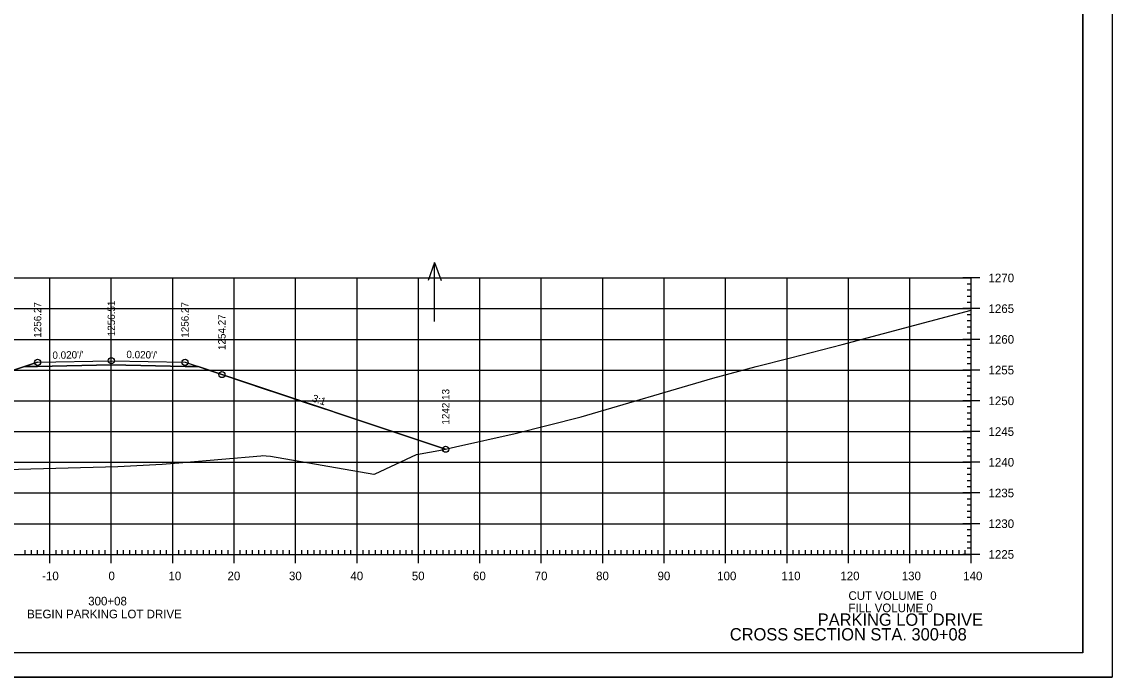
# Model space of a CAD drawing. Extents: x 1406028 to 1412453, y 321733 to 325986.
# Drawn here: x 1410765 to 1410942.5, y 321836.8 to 321943.4 of the extents above; entities that cross this region are included whole.
import ezdxf

# ---------------------------------------------------------------- set-up
doc = ezdxf.new("R2010")
doc.units = 0
for name, color, linetype in [('R_Alt Surface', 7, 'Continuous'), ('R_Axis', 7, 'Continuous'), ('R_Axis Annot', 7, 'Continuous'), ('R_Border', 7, 'Continuous'), ('R_Draft', 7, 'Continuous'), ('R_Exist Surface', 7, 'Continuous'), ('R_Fin Surface', 7, 'Continuous'), ('R_Fin Surface Annot', 7, 'Continuous'), ('R_Grid', 7, 'Continuous'), ('R_No Plot', 7, 'Continuous'), ('R_Proposed Const Limits', 7, 'Continuous'), ('R_Proposed Road', 7, 'Continuous'), ('R_Water Annot', 7, 'Continuous')]:
    doc.layers.add(name, color=color, linetype=linetype)

msp = doc.modelspace()

# ---------------------------------------------------------------- linework, layer by layer
at = {"layer": 'R_Alt Surface'}
msp.add_lwpolyline([(1410765.45, 321887.31), (1410767.59, 321887.35), (1410779.59, 321887.59), (1410791.59, 321887.35), (1410793.73, 321887.31)], dxfattribs=at)
at = {"layer": 'R_Axis'}
for p, q in [((1410920.99, 321901.75), (1410918.19, 321901.75)), ((1410919.59, 321856.75), (1410919.59, 321901.75)), ((1410919.59, 321900.75), (1410918.89, 321900.75)), ((1410919.59, 321899.75), (1410918.89, 321899.75)), ((1410919.59, 321898.75), (1410918.89, 321898.75)), ((1410919.59, 321897.75), (1410918.89, 321897.75)), ((1410920.99, 321896.75), (1410918.19, 321896.75)), ((1410919.59, 321895.75), (1410918.89, 321895.75)), ((1410919.59, 321894.75), (1410918.89, 321894.75)), ((1410919.59, 321893.75), (1410918.89, 321893.75)), ((1410919.59, 321892.75), (1410918.89, 321892.75)), ((1410920.99, 321891.75), (1410918.19, 321891.75)), ((1410919.59, 321890.75), (1410918.89, 321890.75)), ((1410919.59, 321889.75), (1410918.89, 321889.75)), ((1410919.59, 321888.75), (1410918.89, 321888.75)), ((1410919.59, 321887.75), (1410918.89, 321887.75)), ((1410920.99, 321886.75), (1410918.19, 321886.75)), ((1410919.59, 321885.75), (1410918.89, 321885.75)), ((1410919.59, 321884.75), (1410918.89, 321884.75)), ((1410919.59, 321883.75), (1410918.89, 321883.75)), ((1410920.99, 321881.75), (1410918.19, 321881.75)), ((1410919.59, 321882.75), (1410918.89, 321882.75)), ((1410919.59, 321880.75), (1410918.89, 321880.75)), ((1410919.59, 321879.75), (1410918.89, 321879.75)), ((1410919.59, 321878.75), (1410918.89, 321878.75)), ((1410920.99, 321876.75), (1410918.19, 321876.75)), ((1410919.59, 321877.75), (1410918.89, 321877.75)), ((1410919.59, 321875.75), (1410918.89, 321875.75)), ((1410919.59, 321874.75), (1410918.89, 321874.75)), ((1410919.59, 321873.75), (1410918.89, 321873.75)), ((1410919.59, 321872.75), (1410918.89, 321872.75)), ((1410920.99, 321871.75), (1410918.19, 321871.75)), ((1410919.59, 321870.75), (1410918.89, 321870.75)), ((1410919.59, 321869.75), (1410918.89, 321869.75)), ((1410919.59, 321868.75), (1410918.89, 321868.75)), ((1410919.59, 321867.75), (1410918.89, 321867.75)), ((1410920.99, 321866.75), (1410918.19, 321866.75)), ((1410919.59, 321865.75), (1410918.89, 321865.75)), ((1410919.59, 321864.75), (1410918.89, 321864.75)), ((1410919.59, 321863.75), (1410918.89, 321863.75)), ((1410919.59, 321862.75), (1410918.89, 321862.75)), ((1410920.99, 321861.75), (1410918.19, 321861.75)), ((1410919.59, 321860.75), (1410918.89, 321860.75)), ((1410919.59, 321859.75), (1410918.89, 321859.75)), ((1410919.59, 321858.75), (1410918.89, 321858.75)), ((1410639.59, 321856.75), (1410919.59, 321856.75)), ((1410765.59, 321856.75), (1410765.59, 321857.45)), ((1410766.59, 321856.75), (1410766.59, 321857.45)), ((1410767.59, 321856.75), (1410767.59, 321857.45)), ((1410768.59, 321856.75), (1410768.59, 321857.45)), ((1410769.59, 321855.35), (1410769.59, 321858.15)), ((1410770.59, 321856.75), (1410770.59, 321857.45)), ((1410771.59, 321856.75), (1410771.59, 321857.45)), ((1410772.59, 321856.75), (1410772.59, 321857.45)), ((1410773.59, 321856.75), (1410773.59, 321857.45)), ((1410774.59, 321856.75), (1410774.59, 321857.45)), ((1410775.59, 321856.75), (1410775.59, 321857.45)), ((1410776.59, 321856.75), (1410776.59, 321857.45)), ((1410777.59, 321856.75), (1410777.59, 321857.45)), ((1410778.59, 321856.75), (1410778.59, 321857.45)), ((1410779.59, 321855.35), (1410779.59, 321858.15)), ((1410780.59, 321856.75), (1410780.59, 321857.45)), ((1410781.59, 321856.75), (1410781.59, 321857.45)), ((1410782.59, 321856.75), (1410782.59, 321857.45)), ((1410783.59, 321856.75), (1410783.59, 321857.45)), ((1410784.59, 321856.75), (1410784.59, 321857.45)), ((1410785.59, 321856.75), (1410785.59, 321857.45)), ((1410786.59, 321856.75), (1410786.59, 321857.45)), ((1410787.59, 321856.75), (1410787.59, 321857.45)), ((1410788.59, 321856.75), (1410788.59, 321857.45)), ((1410789.59, 321855.35), (1410789.59, 321858.15)), ((1410790.59, 321856.75), (1410790.59, 321857.45)), ((1410791.59, 321856.75), (1410791.59, 321857.45)), ((1410792.59, 321856.75), (1410792.59, 321857.45)), ((1410793.59, 321856.75), (1410793.59, 321857.45)), ((1410794.59, 321856.75), (1410794.59, 321857.45)), ((1410795.59, 321856.75), (1410795.59, 321857.45)), ((1410796.59, 321856.75), (1410796.59, 321857.45)), ((1410797.59, 321856.75), (1410797.59, 321857.45)), ((1410798.59, 321856.75), (1410798.59, 321857.45)), ((1410799.59, 321855.35), (1410799.59, 321858.15)), ((1410800.59, 321856.75), (1410800.59, 321857.45)), ((1410801.59, 321856.75), (1410801.59, 321857.45)), ((1410802.59, 321856.75), (1410802.59, 321857.45)), ((1410803.59, 321856.75), (1410803.59, 321857.45)), ((1410804.59, 321856.75), (1410804.59, 321857.45)), ((1410805.59, 321856.75), (1410805.59, 321857.45)), ((1410806.59, 321856.75), (1410806.59, 321857.45)), ((1410807.59, 321856.75), (1410807.59, 321857.45)), ((1410808.59, 321856.75), (1410808.59, 321857.45)), ((1410809.59, 321855.35), (1410809.59, 321858.15)), ((1410810.59, 321856.75), (1410810.59, 321857.45)), ((1410811.59, 321856.75), (1410811.59, 321857.45)), ((1410812.59, 321856.75), (1410812.59, 321857.45)), ((1410813.59, 321856.75), (1410813.59, 321857.45)), ((1410814.59, 321856.75), (1410814.59, 321857.45)), ((1410815.59, 321856.75), (1410815.59, 321857.45)), ((1410816.59, 321856.75), (1410816.59, 321857.45)), ((1410817.59, 321856.75), (1410817.59, 321857.45)), ((1410818.59, 321856.75), (1410818.59, 321857.45)), ((1410819.59, 321855.35), (1410819.59, 321858.15)), ((1410820.59, 321856.75), (1410820.59, 321857.45)), ((1410821.59, 321856.75), (1410821.59, 321857.45)), ((1410822.59, 321856.75), (1410822.59, 321857.45)), ((1410823.59, 321856.75), (1410823.59, 321857.45)), ((1410824.59, 321856.75), (1410824.59, 321857.45)), ((1410825.59, 321856.75), (1410825.59, 321857.45)), ((1410826.59, 321856.75), (1410826.59, 321857.45)), ((1410827.59, 321856.75), (1410827.59, 321857.45)), ((1410828.59, 321856.75), (1410828.59, 321857.45)), ((1410829.59, 321855.35), (1410829.59, 321858.15)), ((1410830.59, 321856.75), (1410830.59, 321857.45)), ((1410831.59, 321856.75), (1410831.59, 321857.45)), ((1410832.59, 321856.75), (1410832.59, 321857.45)), ((1410833.59, 321856.75), (1410833.59, 321857.45)), ((1410834.59, 321856.75), (1410834.59, 321857.45)), ((1410835.59, 321856.75), (1410835.59, 321857.45)), ((1410836.59, 321856.75), (1410836.59, 321857.45)), ((1410837.59, 321856.75), (1410837.59, 321857.45)), ((1410838.59, 321856.75), (1410838.59, 321857.45)), ((1410839.59, 321855.35), (1410839.59, 321858.15)), ((1410840.59, 321856.75), (1410840.59, 321857.45)), ((1410841.59, 321856.75), (1410841.59, 321857.45)), ((1410842.59, 321856.75), (1410842.59, 321857.45)), ((1410843.59, 321856.75), (1410843.59, 321857.45)), ((1410844.59, 321856.75), (1410844.59, 321857.45)), ((1410845.59, 321856.75), (1410845.59, 321857.45)), ((1410846.59, 321856.75), (1410846.59, 321857.45)), ((1410847.59, 321856.75), (1410847.59, 321857.45)), ((1410848.59, 321856.75), (1410848.59, 321857.45)), ((1410849.59, 321855.35), (1410849.59, 321858.15)), ((1410850.59, 321856.75), (1410850.59, 321857.45)), ((1410851.59, 321856.75), (1410851.59, 321857.45)), ((1410852.59, 321856.75), (1410852.59, 321857.45)), ((1410853.59, 321856.75), (1410853.59, 321857.45)), ((1410854.59, 321856.75), (1410854.59, 321857.45)), ((1410855.59, 321856.75), (1410855.59, 321857.45)), ((1410856.59, 321856.75), (1410856.59, 321857.45)), ((1410857.59, 321856.75), (1410857.59, 321857.45)), ((1410858.59, 321856.75), (1410858.59, 321857.45)), ((1410859.59, 321855.35), (1410859.59, 321858.15)), ((1410860.59, 321856.75), (1410860.59, 321857.45)), ((1410861.59, 321856.75), (1410861.59, 321857.45)), ((1410862.59, 321856.75), (1410862.59, 321857.45)), ((1410863.59, 321856.75), (1410863.59, 321857.45)), ((1410864.59, 321856.75), (1410864.59, 321857.45)), ((1410865.59, 321856.75), (1410865.59, 321857.45)), ((1410866.59, 321856.75), (1410866.59, 321857.45)), ((1410867.59, 321856.75), (1410867.59, 321857.45)), ((1410868.59, 321856.75), (1410868.59, 321857.45)), ((1410869.59, 321855.35), (1410869.59, 321858.15)), ((1410870.59, 321856.75), (1410870.59, 321857.45)), ((1410871.59, 321856.75), (1410871.59, 321857.45)), ((1410872.59, 321856.75), (1410872.59, 321857.45)), ((1410873.59, 321856.75), (1410873.59, 321857.45)), ((1410874.59, 321856.75), (1410874.59, 321857.45)), ((1410875.59, 321856.75), (1410875.59, 321857.45)), ((1410876.59, 321856.75), (1410876.59, 321857.45)), ((1410877.59, 321856.75), (1410877.59, 321857.45)), ((1410878.59, 321856.75), (1410878.59, 321857.45)), ((1410879.59, 321855.35), (1410879.59, 321858.15)), ((1410880.59, 321856.75), (1410880.59, 321857.45)), ((1410881.59, 321856.75), (1410881.59, 321857.45)), ((1410882.59, 321856.75), (1410882.59, 321857.45)), ((1410883.59, 321856.75), (1410883.59, 321857.45)), ((1410884.59, 321856.75), (1410884.59, 321857.45)), ((1410885.59, 321856.75), (1410885.59, 321857.45)), ((1410886.59, 321856.75), (1410886.59, 321857.45)), ((1410887.59, 321856.75), (1410887.59, 321857.45)), ((1410888.59, 321856.75), (1410888.59, 321857.45)), ((1410889.59, 321855.35), (1410889.59, 321858.15)), ((1410890.59, 321856.75), (1410890.59, 321857.45)), ((1410891.59, 321856.75), (1410891.59, 321857.45)), ((1410892.59, 321856.75), (1410892.59, 321857.45)), ((1410893.59, 321856.75), (1410893.59, 321857.45)), ((1410894.59, 321856.75), (1410894.59, 321857.45)), ((1410895.59, 321856.75), (1410895.59, 321857.45)), ((1410896.59, 321856.75), (1410896.59, 321857.45)), ((1410897.59, 321856.75), (1410897.59, 321857.45)), ((1410898.59, 321856.75), (1410898.59, 321857.45)), ((1410899.59, 321855.35), (1410899.59, 321858.15)), ((1410900.59, 321856.75), (1410900.59, 321857.45)), ((1410901.59, 321856.75), (1410901.59, 321857.45)), ((1410902.59, 321856.75), (1410902.59, 321857.45)), ((1410903.59, 321856.75), (1410903.59, 321857.45)), ((1410904.59, 321856.75), (1410904.59, 321857.45)), ((1410905.59, 321856.75), (1410905.59, 321857.45)), ((1410906.59, 321856.75), (1410906.59, 321857.45)), ((1410907.59, 321856.75), (1410907.59, 321857.45)), ((1410908.59, 321856.75), (1410908.59, 321857.45)), ((1410909.59, 321855.35), (1410909.59, 321858.15)), ((1410910.59, 321856.75), (1410910.59, 321857.45)), ((1410911.59, 321856.75), (1410911.59, 321857.45)), ((1410912.59, 321856.75), (1410912.59, 321857.45)), ((1410913.59, 321856.75), (1410913.59, 321857.45)), ((1410914.59, 321856.75), (1410914.59, 321857.45)), ((1410915.59, 321856.75), (1410915.59, 321857.45)), ((1410916.59, 321856.75), (1410916.59, 321857.45)), ((1410917.59, 321856.75), (1410917.59, 321857.45)), ((1410920.99, 321856.75), (1410918.19, 321856.75)), ((1410918.59, 321856.75), (1410918.59, 321857.45)), ((1410919.59, 321857.75), (1410918.89, 321857.75)), ((1410919.59, 321855.35), (1410919.59, 321858.15))]:
    msp.add_line(p, q, dxfattribs=at)
at = {"layer": 'R_Border'}
for q in [(1410937.77, 322046.21), (1410621.59, 321840.75)]:
    msp.add_line((1410937.77, 321840.75), q, dxfattribs=at)
at = {"layer": 'R_Exist Surface'}
msp.add_lwpolyline([(1410762.45, 321870.56), (1410780.64, 321871.06), (1410787.88, 321871.43), (1410791.21, 321871.72), (1410803.93, 321872.82), (1410804.15, 321872.85), (1410804.79, 321872.81), (1410805.5, 321872.73), (1410822.31, 321869.82), (1410822.38, 321869.83), (1410822.52, 321869.88), (1410829.26, 321873.01), (1410833.48, 321873.75), (1410835.63, 321874.28), (1410845.33, 321876.41), (1410856.1, 321879.13), (1410877.5, 321885.44), (1410884.56, 321887.33), (1410890.18, 321888.73), (1410898.58, 321890.91), (1410919.59, 321896.5)], dxfattribs=at)
at = {"layer": 'R_Fin Surface'}
for points in [[(1410761.59, 321886.02), (1410765.45, 321887.31), (1410767.59, 321888.02), (1410779.59, 321888.26), (1410791.59, 321888.02), (1410793.73, 321887.31), (1410797.59, 321886.02), (1410804.65, 321883.67), (1410806.48, 321883.06), (1410811.82, 321881.28), (1410815.51, 321880.05), (1410819.09, 321878.86), (1410821.48, 321878.06), (1410826.48, 321876.39), (1410833.65, 321874), (1410834.02, 321873.88)], [(1410767.59, 321888.02), (1410767.59, 321888.02), (1410779.59, 321888.26), (1410791.59, 321888.02), (1410791.59, 321888.02)]]:
    msp.add_lwpolyline(points, dxfattribs=at)
at = {"layer": 'R_Grid'}
for p, q in [((1410639.59, 321901.75), (1410919.59, 321901.75)), ((1410769.59, 321856.75), (1410769.59, 321901.75)), ((1410779.59, 321856.75), (1410779.59, 321901.75)), ((1410789.59, 321856.75), (1410789.59, 321901.75)), ((1410799.59, 321856.75), (1410799.59, 321901.75)), ((1410809.59, 321856.75), (1410809.59, 321901.75)), ((1410819.59, 321856.75), (1410819.59, 321901.75)), ((1410829.59, 321856.75), (1410829.59, 321901.75)), ((1410839.59, 321856.75), (1410839.59, 321901.75)), ((1410849.59, 321856.75), (1410849.59, 321901.75)), ((1410859.59, 321856.75), (1410859.59, 321901.75)), ((1410869.59, 321856.75), (1410869.59, 321901.75)), ((1410879.59, 321856.75), (1410879.59, 321901.75)), ((1410889.59, 321856.75), (1410889.59, 321901.75)), ((1410899.59, 321856.75), (1410899.59, 321901.75)), ((1410909.59, 321856.75), (1410909.59, 321901.75)), ((1410919.59, 321856.75), (1410919.59, 321901.75)), ((1410639.59, 321896.75), (1410919.59, 321896.75)), ((1410639.59, 321891.75), (1410919.59, 321891.75)), ((1410639.59, 321886.75), (1410919.59, 321886.75)), ((1410639.59, 321881.75), (1410919.59, 321881.75)), ((1410639.59, 321876.75), (1410919.59, 321876.75)), ((1410639.59, 321871.75), (1410919.59, 321871.75)), ((1410639.59, 321866.75), (1410919.59, 321866.75)), ((1410639.59, 321861.75), (1410919.59, 321861.75)), ((1410639.59, 321856.75), (1410919.59, 321856.75))]:
    msp.add_line(p, q, dxfattribs=at)
at = {"layer": 'R_No Plot'}
msp.add_line((1410609.19, 321836.77), (1410942.52, 321836.77), dxfattribs=at)
for points in [[(1410609.18, 322050.11), (1410942.52, 322050.11), (1410942.52, 321836.77), (1410609.18, 321836.77)], [(1410855.51, 322046.21), (1410875.13, 322046.21), (1410875.13, 322036.33), (1410891.24, 322036.33), (1410914.44, 322036.33), (1410914.44, 322012), (1410937.77, 322012), (1410937.77, 321840.75), (1410621.59, 321840.75), (1410621.59, 322046.21)]]:
    msp.add_lwpolyline(points, close=True, dxfattribs=at)
msp.add_lwpolyline([(1410762.45, 321870.56), (1410780.64, 321871.06), (1410787.88, 321871.43), (1410791.21, 321871.72), (1410803.93, 321872.82), (1410804.15, 321872.85), (1410804.79, 321872.81), (1410805.5, 321872.73), (1410822.31, 321869.82), (1410822.38, 321869.83), (1410822.52, 321869.88), (1410829.26, 321873.01), (1410833.48, 321873.75), (1410834.02, 321873.88), (1410797.59, 321886.02), (1410793.73, 321887.31), (1410791.59, 321887.35), (1410779.59, 321887.59), (1410767.59, 321887.35), (1410765.45, 321887.31), (1410761.59, 321886.02)], dxfattribs=at)
for centre in [(1410779.59, 321888.26), (1410767.59, 321888.02), (1410767.59, 321888.02), (1410791.59, 321888.02), (1410791.59, 321888.02), (1410797.59, 321886.02), (1410834.02, 321873.88)]:
    msp.add_circle(centre, 0.5, dxfattribs=at)
at = {"layer": 'R_Proposed Const Limits'}
msp.add_lwpolyline([(1410797.59, 321886.02), (1410834.02, 321873.88)], dxfattribs=at)
at = {"layer": 'R_Proposed Road'}
for points in [[(1410767.59, 321888.02), (1410761.59, 321886.02)], [(1410791.59, 321888.02), (1410797.59, 321886.02)]]:
    msp.add_lwpolyline(points, dxfattribs=at)
at = {"layer": 'R_Water Annot'}
for p, q in [((1410832.22, 321904.25), (1410831.15, 321901.32)), ((1410832.22, 321894.68), (1410832.22, 321904.25)), ((1410832.22, 321904.25), (1410833.29, 321901.32))]:
    msp.add_line(p, q, dxfattribs=at)

# ---------------------------------------------------------------- texts
at = {"layer": 'R_Axis Annot'}
for s, p in [('1270', (1410922.39, 321901.05)), ('1265', (1410922.39, 321896.05)), ('1260', (1410922.39, 321891.05)), ('1255', (1410922.39, 321886.05)), ('1250', (1410922.39, 321881.05)), ('1245', (1410922.39, 321876.05)), ('1240', (1410922.39, 321871.05)), ('1235', (1410922.39, 321866.05)), ('1230', (1410922.39, 321861.05)), ('1225', (1410922.39, 321856.05)), ('-10', (1410768.33, 321852.55)), ('0', (1410779.13, 321852.55)), ('10', (1410788.9, 321852.55)), ('20', (1410798.51, 321852.55)), ('30', (1410808.51, 321852.55)), ('40', (1410818.51, 321852.55)), ('50', (1410828.51, 321852.55)), ('60', (1410838.47, 321852.55)), ('70', (1410848.51, 321852.55)), ('80', (1410858.51, 321852.55)), ('90', (1410868.51, 321852.55)), ('100', (1410878.22, 321852.55)), ('110', (1410888.67, 321852.55)), ('120', (1410898.27, 321852.55)), ('130', (1410908.27, 321852.55)), ('140', (1410918.27, 321852.55)), ('300+08', (1410775.83, 321848.45)), ('CUT VOLUME  0', (1410899.59, 321849.35)), ('FILL VOLUME 0', (1410899.59, 321847.35)), ('BEGIN PARKING LOT DRIVE', (1410765.89, 321846.35))]:
    msp.add_text(s, height=1.4, dxfattribs=at).set_placement(p)
at = {"layer": 'R_Draft'}
for s, p in [('PARKING LOT DRIVE', (1410894.59, 321845.14)), ('CROSS SECTION STA. 300+08', (1410880.28, 321842.75))]:
    msp.add_text(s, height=2, dxfattribs=at).set_placement(p)
at = {"layer": 'R_Fin Surface Annot'}
for s, rotation, p in [('1256.27', 90, (1410768.19, 321892.02)), ('1256.51', 90, (1410780.19, 321892.26)), ('1256.27', 90, (1410792.19, 321892.02)), ('1254.27', 90, (1410798.19, 321890.02)), ("0.020'/'", 1.1458, (1410770.02, 321888.57)), ("0.020'/'", 358.8542, (1410782.04, 321888.71)), ('1242.13', 90, (1410834.62, 321877.88)), ('3:1', 341.5651, (1410812.18, 321881.69))]:
    msp.add_text(s, height=1.2, rotation=rotation, dxfattribs=at).set_placement(p)

doc.saveas('drawing.dxf')
